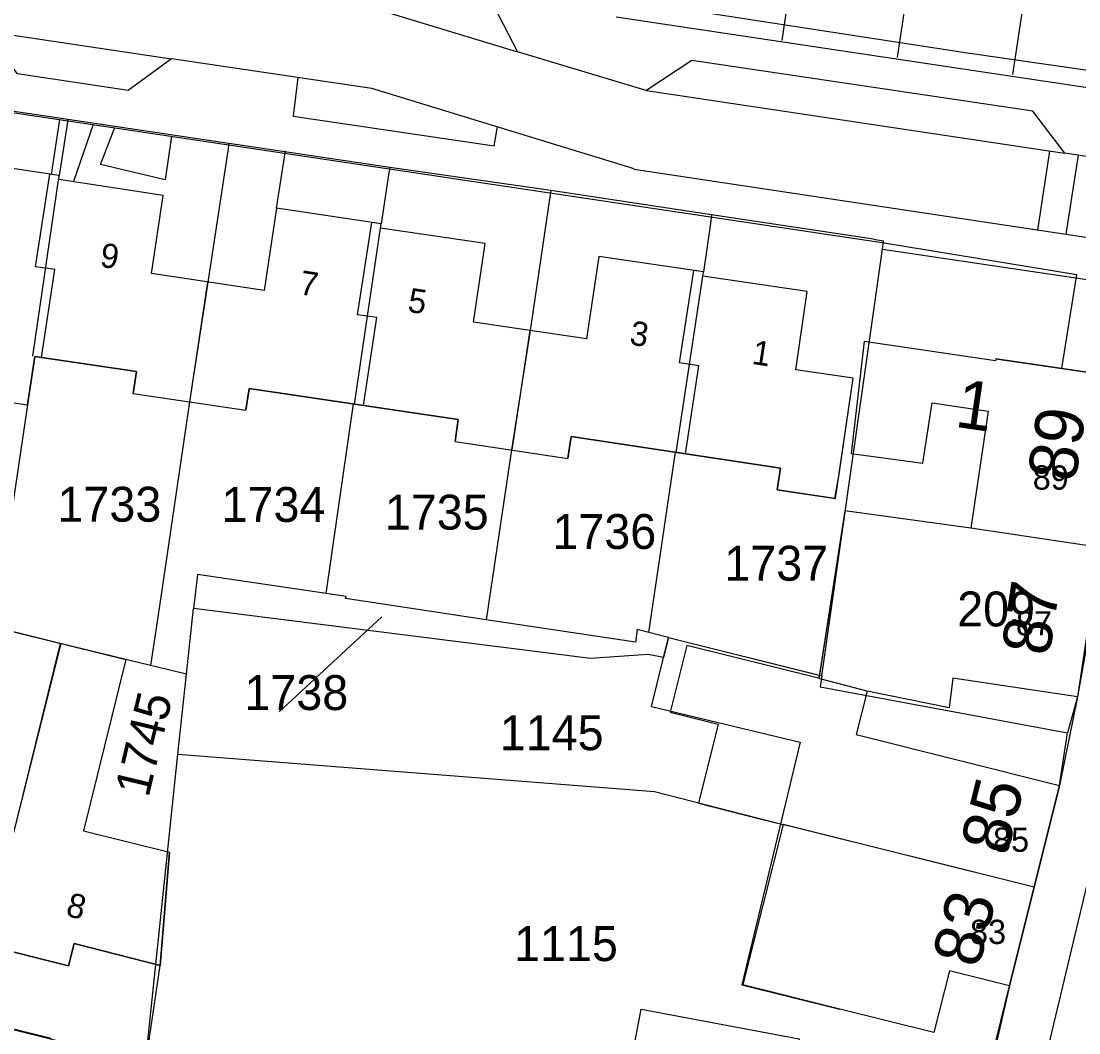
# Model space of a CAD drawing. Extents: x 148816 to 151297, y 399515 to 402500.
# Drawn here: x 149895.6 to 149950.1, y 400411.2 to 400463.3 of the extents above; entities that cross this region are included whole.
import ezdxf

# ---------------------------------------------------------------- set-up
doc = ezdxf.new("R2010")
doc.units = 0
for name, color, linetype in [('B01 Hoofdgebouw  [D] Norm', 7, 'Continuous'), ('B01 Hoofdgebouw  [T] Norm', 7, 'Continuous'), ('B01 hoofgebouw', 7, 'Continuous'), ('B02 Bijgebouw  [D] Norm', 7, 'Continuous'), ('B07 Tussenmuur  [D] Norm', 7, 'Continuous'), ('B07 Tussenmuur  [T] Norm', 7, 'Continuous'), ('G01 perceelsgrens', 7, 'Continuous'), ('T01 Muur  [T] Gem', 7, 'Continuous'), ('T04 Haag heg  [D] Gem', 7, 'Continuous'), ('V00 Kant verharding algemeen  [T] Norm', 7, 'Continuous'), ('Z01 perceelnummer', 7, 'Continuous'), ('Z02 huisnummer', 7, 'Continuous'), ('Z02 Huisnummer  [Tekst] Norm', 7, 'Continuous')]:
    doc.layers.add(name, color=color, linetype=linetype)

msp = doc.modelspace()

# ---------------------------------------------------------------- linework, layer by layer
at = {"layer": 'B01 Hoofdgebouw  [D] Norm'}
for p, q in [((149933.67, 400422.222), (149934.877, 400421.918)), ((149934.877, 400421.918), (149932.801, 400413.668)), ((149932.801, 400413.668), (149937.802, 400412.41))]:
    msp.add_line(p, q, dxfattribs=at)
msp.add_lwpolyline([(149936.704, 400429.463), (149929.906, 400431.159), (149929.046, 400427.714), (149931.52, 400427.097), (149930.504, 400423.022), (149933.67, 400422.222)], dxfattribs=at)
at = {"layer": 'B01 Hoofdgebouw  [T] Norm'}
for p, q in [((149945.841, 400445.928), (149952.52, 400444.95)), ((149952.52, 400444.95), (149950.06, 400428.51)), ((149943.63, 400429.47), (149943.44, 400427.94)), ((149950.06, 400428.51), (149943.63, 400429.47)), ((149939.2, 400428.8), (149938.64, 400426.56)), ((149943.44, 400427.94), (149939.2, 400428.8)), ((149938.64, 400426.56), (149949.13, 400423.94)), ((149949.13, 400423.94), (149946.55, 400413.6)), ((149943.45, 400414.37), (149942.65, 400411.19)), ((149946.55, 400413.6), (149943.45, 400414.37)), ((149942.65, 400411.19), (149937.8, 400412.4))]:
    msp.add_line(p, q, dxfattribs=at)
for points in [[(149937.58, 400438.726), (149938.488, 400444.93), (149935.529, 400445.363), (149936.121, 400449.41), (149930.731, 400450.199), (149930.763, 400450.417), (149925.364, 400451.211), (149924.74, 400446.967), (149918.913, 400447.824), (149919.512, 400451.874), (149914.119, 400452.672), (149914.152, 400452.897), (149908.751, 400453.709), (149908.112, 400449.457), (149902.297, 400450.331), (149902.912, 400454.361), (149897.521, 400455.186), (149897.551, 400455.383), (149892.152, 400456.188)], [(149851.429, 400451.624), (149857.357, 400450.73), (149857.525, 400451.853), (149868.273, 400450.243), (149868.105, 400449.12), (149870.992, 400448.701), (149870.791, 400447.317), (149895.911, 400443.565), (149896.28, 400446.048), (149901.523, 400445.277), (149901.357, 400444.149), (149907.17, 400443.281), (149907.338, 400444.408), (149918.125, 400442.804), (149917.957, 400441.677), (149923.772, 400440.798), (149923.942, 400441.926), (149934.745, 400440.299), (149934.575, 400439.171), (149937.58, 400438.726)], [(149945.841, 400445.928), (149945.826, 400445.829), (149939.05, 400446.83), (149938.389, 400441.045), (149942.079, 400440.548), (149942.553, 400443.657), (149945.442, 400443.23), (149944.551, 400437.195), (149938.052, 400438.093), (149936.719, 400429.459)], [(149894.203, 400432.092), (149900.977, 400430.433), (149898.79, 400421.6), (149903.226, 400420.501), (149902.748, 400414.646), (149898.324, 400415.789), (149898.023, 400414.639), (149889.444, 400416.788)], [(149901.057, 400391.799), (149900.608, 400391.849), (149901.957, 400410.009), (149902.063, 400409.987), (149902.748, 400414.646)]]:
    msp.add_lwpolyline(points, dxfattribs=at)
at = {"layer": 'B01 hoofgebouw'}
for points in [[(149937.764, 400439.983), (149938.488, 400444.93), (149935.529, 400445.363), (149936.121, 400449.41), (149930.731, 400450.199), (149930.763, 400450.417), (149925.364, 400451.211), (149924.74, 400446.967), (149918.913, 400447.824), (149919.512, 400451.874), (149914.119, 400452.672), (149914.152, 400452.897), (149908.751, 400453.709), (149908.112, 400449.457), (149902.297, 400450.331), (149902.912, 400454.361), (149897.521, 400455.186), (149897.551, 400455.383), (149892.152, 400456.188)], [(149870.791, 400447.317), (149895.911, 400443.565), (149896.28, 400446.048)], [(149945.841, 400445.928), (149945.826, 400445.829), (149939.05, 400446.83), (149938.389, 400441.045), (149942.079, 400440.548), (149942.553, 400443.657), (149945.442, 400443.23), (149944.551, 400437.195), (149938.052, 400438.093), (149936.744, 400429.624)], [(149901.357, 400444.149), (149901.523, 400445.277), (149896.28, 400446.048)], [(149952.52, 400444.95), (149945.841, 400445.928)], [(149952.52, 400444.95), (149950.06, 400428.51), (149943.63, 400429.47), (149943.44, 400427.94), (149939.2, 400428.8), (149938.64, 400426.56), (149949.13, 400423.94), (149946.55, 400413.6), (149943.45, 400414.37), (149942.65, 400411.19), (149937.8, 400412.4)], [(149901.357, 400444.149), (149907.17, 400443.281)], [(149917.957, 400441.677), (149918.125, 400442.804), (149907.338, 400444.408), (149907.17, 400443.281)], [(149934.575, 400439.171), (149934.745, 400440.299), (149923.942, 400441.926), (149923.772, 400440.798)], [(149917.957, 400441.677), (149923.772, 400440.798)], [(149937.539, 400438.732), (149937.764, 400439.983)], [(149937.539, 400438.732), (149934.575, 400439.171)], [(149894.203, 400432.092), (149900.977, 400430.433)], [(149928.091, 400428.009), (149928.957, 400431.56), (149936.744, 400429.624)], [(149900.977, 400430.433), (149898.79, 400421.6)], [(149928.091, 400428.009), (149935.747, 400426.172), (149932.744, 400413.661)], [(149847.096, 400427.234), (149851.566, 400426.133), (149851.869, 400427.344), (149858.748, 400425.645), (149858.449, 400424.431), (149867.061, 400422.306), (149867.361, 400423.514), (149874.243, 400421.836), (149873.943, 400420.623), (149882.553, 400418.493), (149882.844, 400419.689), (149889.748, 400418.001), (149889.444, 400416.788), (149898.023, 400414.639), (149898.324, 400415.789), (149902.748, 400414.646), (149903.226, 400420.501)], [(149898.79, 400421.6), (149903.226, 400420.501)], [(149932.744, 400413.661), (149937.8, 400412.4)]]:
    msp.add_lwpolyline(points, dxfattribs=at)
at = {"layer": 'B02 Bijgebouw  [D] Norm'}
msp.add_lwpolyline([(149927.551, 400412.399), (149935.704, 400410.864), (149934.508, 400404.509), (149926.355, 400406.044)], close=True, dxfattribs=at)
at = {"layer": 'B07 Tussenmuur  [D] Norm'}
msp.add_line((149939.2, 400428.8), (149936.719, 400429.459), dxfattribs=at)
msp.add_line((149939.2, 400428.8), (149936.719, 400429.459), dxfattribs=at)
at = {"layer": 'B07 Tussenmuur  [T] Norm'}
for p, q in [((149896.18, 400446.063), (149897.551, 400455.383)), ((149912.77, 400443.6), (149914.119, 400452.672)), ((149929.362, 400441.11), (149930.731, 400450.199)), ((149904.281, 400443.712), (149905.204, 400449.894)), ((149920.895, 400441.233), (149921.826, 400447.395)), ((149951.21, 400436.199), (149944.551, 400437.195)), ((149897.626, 400431.253), (149893.734, 400415.714)), ((149947.82, 400418.689), (149934.877, 400421.918))]:
    msp.add_line(p, q, dxfattribs=at)
at = {"layer": 'G01 perceelsgrens'}
for points in [[(149788.629, 400486.407), (149788.994, 400485.961), (149789.488, 400485.356), (149791.97, 400484.291), (149794.98, 400483.882), (149816.674, 400480.69), (149848.673, 400475.899), (149875.035, 400472.064), (149890.511, 400469.792), (149911.733, 400466.607), (149927.062, 400464.372), (149944.375, 400461.703), (149955.709, 400460.082)], [(149897.99, 400458.268), (149889.651, 400459.507)], [(149897.99, 400458.268), (149897.935, 400457.905)], [(149906.299, 400457.034), (149897.99, 400458.268)], [(149897.935, 400457.905), (149897.551, 400455.383), (149897.056, 400455.457)], [(149906.241, 400456.657), (149905.205, 400449.894), (149904.263, 400443.715), (149902.747, 400433.42)], [(149906.299, 400457.034), (149906.241, 400456.657)], [(149914.588, 400455.803), (149906.299, 400457.034)], [(149896.626, 400445.997), (149897.319, 400450.532), (149896.327, 400450.684), (149897.056, 400455.457)], [(149914.588, 400455.803), (149914.529, 400455.412)], [(149922.899, 400454.61), (149914.588, 400455.803)], [(149914.529, 400455.412), (149914.152, 400452.897), (149913.658, 400452.971)], [(149922.899, 400454.61), (149922.832, 400454.165)], [(149931.187, 400453.358), (149922.899, 400454.61)], [(149922.832, 400454.165), (149921.826, 400447.396), (149920.868, 400441.237), (149919.567, 400432.479)], [(149931.187, 400453.358), (149931.123, 400452.919)], [(149939.534, 400452.098), (149931.187, 400453.358)], [(149913.233, 400443.531), (149913.923, 400448.057), (149912.932, 400448.208), (149913.658, 400452.971)], [(149931.123, 400452.919), (149930.763, 400450.417), (149930.268, 400450.49)], [(149939.534, 400452.098), (149940.052, 400452.02)], [(149939.991, 400451.587), (149940.052, 400452.02)], [(149936.87, 400429.593), (149939.991, 400451.587)], [(149939.991, 400451.587), (149953.783, 400449.543)], [(149929.836, 400441.038), (149930.53, 400445.569), (149929.538, 400445.721), (149930.268, 400450.49)], [(149953.783, 400449.543), (149950.06, 400428.51), (149949.535, 400426.642)], [(149896.28, 400446.048), (149895.911, 400443.565)], [(149896.626, 400445.997), (149896.28, 400446.048)], [(149895.911, 400443.565), (149894.648, 400435.088)], [(149911.313, 400433.83), (149912.729, 400443.606), (149913.233, 400443.531)], [(149927.949, 400431.816), (149929.331, 400441.114), (149929.836, 400441.038)], [(149904.668, 400434.821), (149904.468, 400433.066)], [(149911.313, 400433.83), (149904.668, 400434.821)], [(149912.34, 400433.675), (149911.313, 400433.83)], [(149912.304, 400433.569), (149912.34, 400433.675)], [(149902.747, 400433.42), (149902.261, 400430.119)], [(149919.567, 400432.479), (149912.304, 400433.569)], [(149904.105, 400429.666), (149904.468, 400433.066)], [(149924.941, 400430.486), (149904.468, 400433.066)], [(149897.597, 400431.261), (149894.203, 400432.092)], [(149927.26, 400431.317), (149919.567, 400432.479)], [(149927.348, 400431.969), (149927.26, 400431.317)], [(149927.949, 400431.816), (149927.348, 400431.969)], [(149928.957, 400431.56), (149927.949, 400431.816)], [(149928.957, 400431.56), (149928.707, 400430.534)], [(149928.957, 400431.56), (149936.87, 400429.593)], [(149897.597, 400431.261), (149893.744, 400415.711)], [(149900.977, 400430.433), (149897.597, 400431.261)], [(149902.261, 400430.119), (149900.977, 400430.433)], [(149927.912, 400430.683), (149924.941, 400430.486)], [(149928.707, 400430.534), (149927.912, 400430.683)], [(149904.105, 400429.666), (149902.261, 400430.119)], [(149903.668, 400425.553), (149904.105, 400429.666)], [(149936.87, 400429.593), (149936.79, 400429.024)], [(149936.79, 400429.024), (149949.535, 400426.642)], [(149947.824, 400418.705), (149949.13, 400423.94), (149949.535, 400426.642)], [(149902.028, 400409.948), (149903.668, 400425.553)], [(149903.668, 400425.553), (149928.239, 400423.618), (149934.81, 400421.946), (149935.338, 400421.815)], [(149935.338, 400421.815), (149947.824, 400418.705)], [(149944.744, 400406.256), (149946.55, 400413.6), (149947.824, 400418.705)], [(149892.815, 400411.965), (149897.138, 400410.899)]]:
    msp.add_lwpolyline(points, dxfattribs=at)
at = {"layer": 'T01 Muur  [T] Gem'}
msp.add_line((149949.24, 400445.44), (149950.016, 400450.288), dxfattribs=at)
at = {"layer": 'T04 Haag heg  [D] Gem'}
for p, q in [((149934.817, 400462.352), (149935.608, 400467.698)), ((149940.772, 400461.47), (149941.561, 400466.802)), ((149946.727, 400460.589), (149947.514, 400465.906))]:
    msp.add_line(p, q, dxfattribs=at)
at = {"layer": 'V00 Kant verharding algemeen  [T] Norm'}
for p, q in [((149893.709, 400462.841), (149903.33, 400461.405)), ((149927.833, 400459.764), (149949.39, 400456.532)), ((149950.06, 400428.51), (149949.13, 400423.94)), ((149950.557, 400418.892), (149948.45, 400410.119)), ((149946.55, 400413.6), (149944.14, 400403.13))]:
    msp.add_line(p, q, dxfattribs=at)
for points in [[(149833.931, 400467.803), (149939.981, 400451.934), (149950.016, 400450.288)], [(149900.89, 400465.818), (149903.025, 400467.392), (149914.73, 400465.581), (149919.941, 400464.151), (149921.177, 400461.77)], [(149926.264, 400463.574), (149953.442, 400459.499), (149956.872, 400462.491), (149957.782, 400467.212)], [(149900.908, 400465.832), (149914.495, 400463.794), (149921.177, 400461.77)], [(149927.196, 400455.732), (149913.663, 400459.876), (149903.33, 400461.405), (149901.095, 400459.772), (149895.388, 400460.626), (149893.709, 400462.84), (149886.845, 400463.857), (149884.662, 400462.216), (149879.431, 400462.988)], [(149927.814, 400459.76), (149921.177, 400461.77)], [(149952.208, 400456.108), (149949.394, 400456.539), (149947.756, 400458.695), (149930.167, 400461.308), (149927.798, 400459.75)], [(149909.857, 400460.436), (149909.61, 400458.44), (149919.98, 400456.913), (149920.138, 400457.893)], [(149897.152, 400455.442), (149897.585, 400458.278)], [(149899.289, 400458.023), (149898.277, 400455.07)], [(149903.329, 400457.419), (149903.013, 400455.157), (149899.676, 400455.957), (149900.421, 400457.854)], [(149908.754, 400453.702), (149909.221, 400456.651)], [(149948.004, 400452.574), (149948.626, 400456.647)], [(149950.097, 400456.431), (149949.458, 400452.354)], [(149927.193, 400455.717), (149950.951, 400452.129)], [(149901.93, 400409.643), (149873.074, 400416.841), (149850.003, 400422.511), (149826.307, 400437.475)]]:
    msp.add_lwpolyline(points, dxfattribs=at)
at = {"layer": 'Z01 perceelnummer'}
msp.add_lwpolyline([(149908.895, 400427.724), (149914.175, 400432.635)], dxfattribs=at)

# ---------------------------------------------------------------- texts
for s, p in [('1733', (149897.455, 400437.536)), ('1734', (149905.918, 400437.524)), ('1735', (149914.336, 400437.127)), ('1736', (149922.976, 400436.129)), ('1737', (149931.841, 400434.493)), ('209', (149943.851, 400432.136)), ('1738', (149907.094, 400427.824)), ('1145', (149920.261, 400425.754)), ('1115', (149920.999, 400414.881))]:
    msp.add_text(s, height=1.8, dxfattribs=at).set_placement(p)
msp.add_text('1745', height=1.8, rotation=76.538, dxfattribs=at).set_placement((149902.146, 400423.269))
at = {"layer": 'Z02 huisnummer'}
for s, rotation, p in [('1', 351.7808, (149943.68, 400442.436)), ('89', 81.4891, (149949.94, 400439.53)), ('87', 81.4891, (149948.597, 400430.555)), ('85', 75.9916, (149946.417, 400420.298)), ('83', 75.9916, (149944.962, 400414.468))]:
    msp.add_text(s, height=2.5, rotation=rotation, dxfattribs=at).set_placement(p)
at = {"layer": 'Z02 Huisnummer  [Tekst] Norm'}
for s, rotation, p in [('9', 351.4566, (149899.602, 400450.69)), ('7', 351.4566, (149909.881, 400449.264)), ('5', 351.4566, (149915.469, 400448.364)), ('3', 351.4566, (149926.913, 400446.676)), ('1', 351.4566, (149933.219, 400445.677)), ('8', 345.4618, (149897.832, 400417.231))]:
    msp.add_text(s, height=1.25, rotation=rotation, dxfattribs=at).set_placement(p)
for s, p in [('89', (149947.744, 400439.188)), ('87', (149946.883, 400431.672)), ('85', (149945.7, 400420.515)), ('83', (149944.51, 400415.76))]:
    msp.add_text(s, height=1.25, dxfattribs=at).set_placement(p)

doc.saveas('drawing.dxf')
